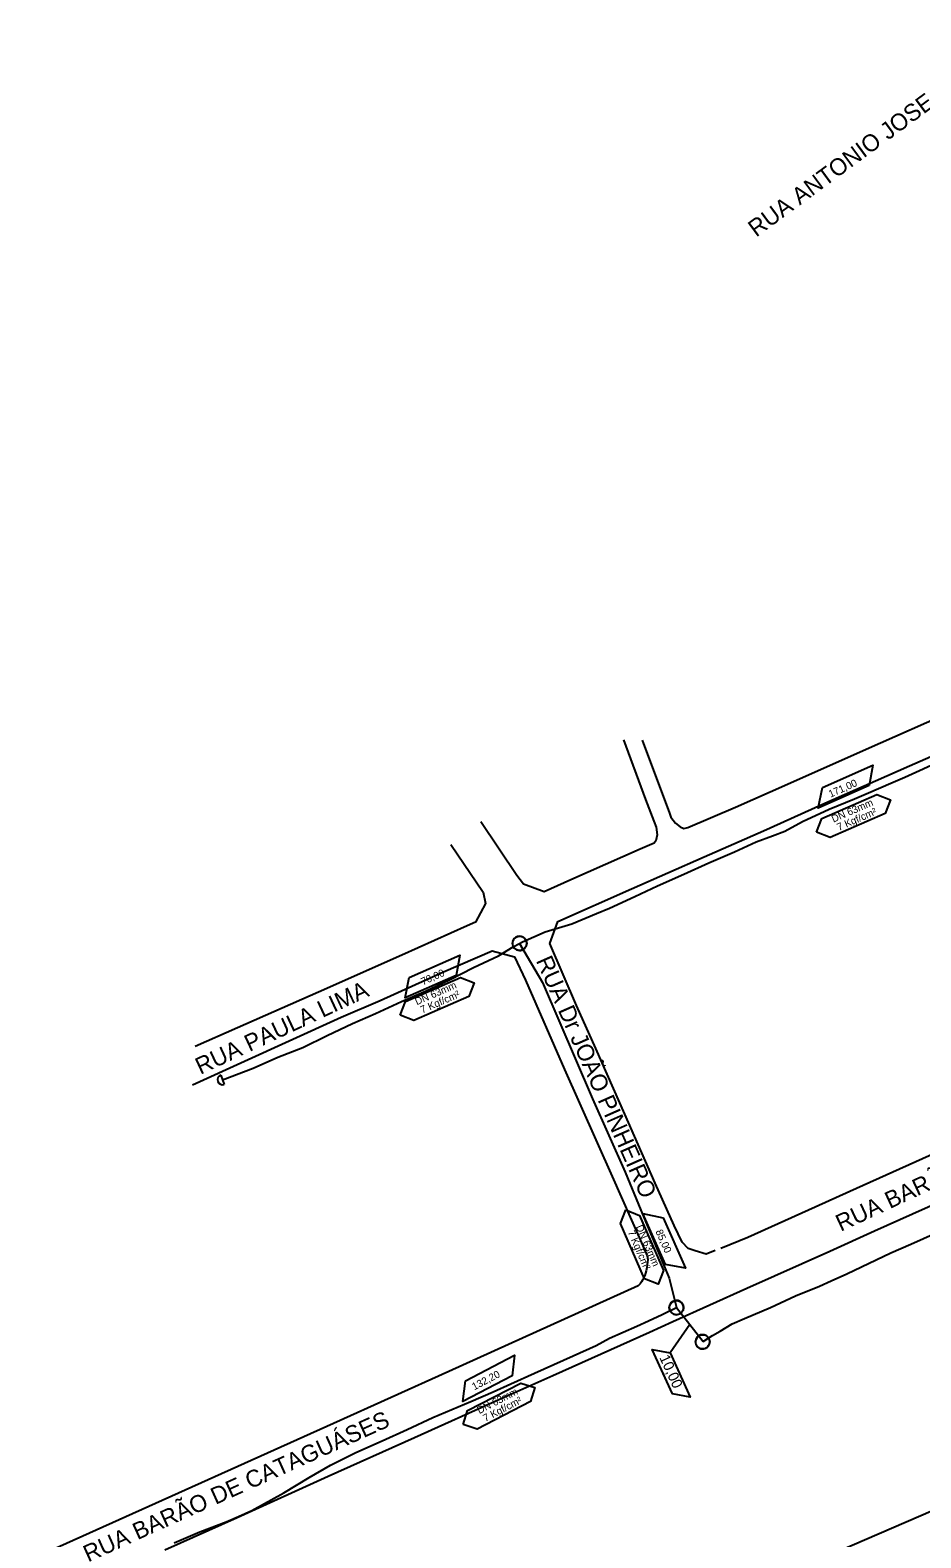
# Model space of a CAD drawing. Extents: x 656692 to 673945, y 7585994 to 7599066.
# Drawn here: x 668966 to 669345, y 7595459 to 7596100 of the extents above; entities that cross this region are included whole.
import ezdxf

# ---------------------------------------------------------------- set-up
doc = ezdxf.new("R2010")
doc.units = 0
for name, color, linetype in [('LOGRADOURO', 7, 'Continuous'), ('LOGRADOURO_TEXTO', 7, 'Continuous'), ('SIMBOLO', 7, 'Continuous'), ('TEXTO', 7, 'Continuous'), ('TUBO_PEAD_GN_63', 7, 'Continuous')]:
    doc.layers.add(name, color=color, linetype=linetype)

# ---------------------------------------------------------------- blocks, each defined once
blk = doc.blocks.new('INTERLIGACAO_9')
at = {"layer": 'SIMBOLO'}
blk.add_circle((0, 0), 4.19, dxfattribs=at)
for start, end in [(0, 180), (180, 0)]:
    blk.add_arc((0, 0), 4.19, start, end, dxfattribs=at)

msp = doc.modelspace()

# ---------------------------------------------------------------- linework, layer by layer
at = {"layer": 'LOGRADOURO'}
for points in [[(669226.37, 7595798.07), (669237.91, 7595767.03), (669238.53, 7595765.35), (669240.44, 7595762.8), (669242.49, 7595761.29), (669244.07, 7595760.52), (669245.68, 7595760.96), (669266, 7595769.62), (669288.02, 7595779.33), (669321.54, 7595794.23), (669359.27, 7595810.97)], [(669218.34, 7595798.25), (669227.79, 7595772.9), (669231.27, 7595763.68), (669232.27, 7595761.09), (669232.62, 7595757.84), (669232.16, 7595755.33), (669231.42, 7595754.33), (669225.5, 7595751.8), (669196.03, 7595738.73), (669184.67, 7595733.68), (669175.97, 7595736.89), (669173.08, 7595740.61), (669157.8, 7595763.32)], [(669257.36, 7595581.13), (669253.48, 7595579.58), (669248.9, 7595581.03), (669245.88, 7595582.03), (669243.31, 7595584.72), (669239.97, 7595591.79), (669231.83, 7595609.78), (669218.9, 7595639.1), (669206.6, 7595667.01), (669198.48, 7595685.35), (669187.04, 7595711.69), (669190.42, 7595721.01), (669221.77, 7595734.86), (669252.64, 7595748.5), (669277.91, 7595759.54), (669302.68, 7595770.71), (669339.95, 7595787.1), (669358.98, 7595795.58)], [(669145.02, 7595753.77), (669158.78, 7595733.49), (669159.81, 7595728.66), (669155.47, 7595720.71), (669151.97, 7595719.15), (669124.15, 7595706.71), (669088.81, 7595690.95), (669054.41, 7595675.86), (669036.38, 7595667.86)], [(669035.24, 7595651.62), (669098.48, 7595680.38), (669115.07, 7595687.37), (669141.89, 7595699.6), (669162.61, 7595708.49), (669172.04, 7595706.05), (669176.71, 7595696.06), (669193.33, 7595658.15), (669213.54, 7595612.59), (669225.61, 7595585.46), (669228.39, 7595578.87), (669228.72, 7595577.33), (669228.33, 7595573.91), (669227.98, 7595572.56), (669227.38, 7595570.54), (669226.4, 7595568.52), (669226.05, 7595567.87), (669225.4, 7595566.99), (669224.68, 7595566.14), (669144.21, 7595529.78), (669095.2, 7595507.7), (668966.3, 7595449.79)], [(669370.63, 7595631.46), (669317.34, 7595607.55), (669296.96, 7595598.32), (669271.26, 7595586.67), (669259.69, 7595582.06)], [(669023.52, 7595453.96), (669054.3, 7595467.67), (669092.91, 7595485.32), (669129.62, 7595501.71), (669165.48, 7595517.89), (669188.43, 7595528.04), (669229.39, 7595546.42), (669239.36, 7595551.01), (669270.75, 7595565.14), (669306.11, 7595580.91), (669325.01, 7595589.52), (669363.93, 7595606.91)], [(669513.4, 7595541.61), (669493.55, 7595533.12), (669466.03, 7595520.98), (669438.14, 7595509.01), (669414.36, 7595498.64), (669366.71, 7595477.88), (669326.95, 7595460.72), (669304.07, 7595450.85)]]:
    msp.add_lwpolyline(points, dxfattribs=at)
at = {"layer": 'SIMBOLO'}
for points in [[(669300.34, 7595759.01), (669302.64, 7595764.83), (669326.07, 7595775), (669331.89, 7595772.7), (669329.59, 7595766.88), (669306.16, 7595756.72), (669300.34, 7595759.01)], [(669123.46, 7595681.2), (669125.76, 7595687.02), (669149.18, 7595697.19), (669155, 7595694.89), (669152.71, 7595689.07), (669129.28, 7595678.9), (669123.46, 7595681.2)], [(669219.4, 7595598.42), (669225.22, 7595596.12), (669235.38, 7595572.69), (669233.08, 7595566.87), (669227.26, 7595569.17), (669217.1, 7595592.6), (669219.4, 7595598.42)], [(669150.21, 7595507.19), (669152.1, 7595513.15), (669174.79, 7595524.87), (669180.75, 7595522.97), (669178.85, 7595517.01), (669156.17, 7595505.29), (669150.21, 7595507.19)]]:
    msp.add_lwpolyline(points, dxfattribs=at)
at = {"layer": 'TEXTO'}
msp.add_line((669246.54, 7595549.72), (669238.19, 7595537.64), dxfattribs=at)
for points in [[(669302.87, 7595777.88), (669324.36, 7595787.4), (669322.76, 7595778.78), (669301.14, 7595769.21), (669302.87, 7595777.88)], [(669127.37, 7595697.21), (669148.86, 7595706.73), (669147.27, 7595698.11), (669125.65, 7595688.53), (669127.37, 7595697.21)], [(669127.37, 7595697.21), (669148.86, 7595706.73), (669147.27, 7595698.11), (669125.65, 7595688.54), (669127.37, 7595697.21)], [(669235.26, 7595595.12), (669244.77, 7595573.62), (669236.16, 7595575.22), (669226.59, 7595596.85), (669235.26, 7595595.12)], [(669238.18, 7595537.64), (669246.7, 7595518.9), (669239.14, 7595520.22), (669230.56, 7595539.08), (669238.18, 7595537.64)], [(669151.25, 7595525.75), (669172.05, 7595536.69), (669171.04, 7595527.99), (669150.11, 7595516.98), (669151.25, 7595525.75)], [(669151.25, 7595525.75), (669172.05, 7595536.69), (669171.04, 7595527.99), (669150.11, 7595516.98), (669151.25, 7595525.75)]]:
    msp.add_lwpolyline(points, dxfattribs=at)
at = {"layer": 'TUBO_PEAD_GN_63'}
for p, q in [((669047.3, 7595655.76), (669048.75, 7595651.73)), ((669240.88, 7595556.93), (669252.21, 7595542.5))]:
    msp.add_line(p, q, dxfattribs=at)
for points in [[(669174.24, 7595711.72), (669175.42, 7595712.38), (669185.14, 7595716.67), (669196.42, 7595719.95), (669206.98, 7595724.39), (669212.43, 7595726.73), (669223.13, 7595731.62), (669232.84, 7595736.1), (669244.08, 7595741.07), (669254.6, 7595745.87), (669265.49, 7595750.54), (669274.73, 7595754.86), (669281.68, 7595757.48), (669286.95, 7595759.42), (669294.42, 7595763.45), (669305.81, 7595768.75), (669316.58, 7595773.12), (669322.42, 7595775.7), (669331.95, 7595779.8), (669337.9, 7595782.4), (669353.72, 7595789.54)], [(669048.03, 7595653.75), (669061.05, 7595658.67), (669071.54, 7595663.39), (669082.18, 7595667.49), (669092.47, 7595672.5), (669103.26, 7595677.7), (669113.06, 7595681.9), (669124.09, 7595686.95), (669134.28, 7595691.33), (669144.42, 7595696.23), (669154.66, 7595701.52), (669165.33, 7595706.4), (669171.56, 7595710.22), (669174.24, 7595711.72)], [(669174.24, 7595711.72), (669183.97, 7595695.11), (669205.24, 7595645.67), (669219.09, 7595614.46), (669225.79, 7595598.32), (669237.85, 7595569.39), (669240.88, 7595556.93)], [(669252.21, 7595542.5), (669256.23, 7595545.07), (669259.48, 7595546.9), (669264.51, 7595549.98), (669269.75, 7595552.31), (669280.84, 7595556.99), (669291.53, 7595561.9), (669301.68, 7595566.03), (669306.66, 7595568.24), (669313.3, 7595571.34), (669331.97, 7595580.16), (669340.44, 7595583.88), (669351.19, 7595588.66)], [(669027.52, 7595456.94), (669038.38, 7595461.65), (669049.51, 7595465.89), (669054.8, 7595468.09), (669060.53, 7595470.76), (669074.09, 7595478.26), (669084.83, 7595484.77), (669093.94, 7595490.02), (669104.71, 7595495.28), (669115.88, 7595500.3), (669126.43, 7595505.11), (669137.4, 7595510.21), (669153.59, 7595517.07), (669163.01, 7595521.2), (669170.45, 7595524.56), (669180.6, 7595529.13), (669197.03, 7595536.49), (669206.75, 7595540.83), (669212.45, 7595543.94), (669223.99, 7595549.03), (669229.07, 7595551.24), (669234.81, 7595553.97), (669240.88, 7595556.93)]]:
    msp.add_lwpolyline(points, dxfattribs=at)
msp.add_arc((669048.03, 7595653.75), 2.14, 109.75735, 289.75735, dxfattribs=at)

# ---------------------------------------------------------------- block references
at = {"layer": 'SIMBOLO', "xscale": 0.7229249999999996, "yscale": 0.7229249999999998, "rotation": 166.312122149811}
for p in [(669174.24, 7595711.72), (669174.24, 7595711.72), (669174.24, 7595711.72), (669240.88, 7595556.93), (669252, 7595542.38)]:
    msp.add_blockref('INTERLIGACAO_9', p, dxfattribs=at)

# ---------------------------------------------------------------- texts
at = {"layer": 'LOGRADOURO_TEXTO'}
for s, rotation, p in [('RUA ANTONIO JOSE MARTINS', 36.35798, (669274.74, 7596011.61)), ('RUA Dr JOÃO PINHEIRO ', 293.90694, (669181.06, 7595704.42)), ('RUA PAULA LIMA', 25, (669038.6, 7595655.79)), ('RUA BARÃO DE CATAGUÁSES', 24.91823, (669310.67, 7595589.1)), ('RUA BARÃO DE CATAGUÁSES', 24.30453, (668990.93, 7595448.6))]:
    msp.add_text(s, height=7.2, rotation=rotation, dxfattribs=at).set_placement(p)
at = {"layer": 'TEXTO'}
for s, height, rotation, p in [('171,00', 3.113, 23.88831, (669306.33, 7595773.61)), ('DN 63mm', 3.113, 23.4657, (669307.58, 7595763)), ('7 Kgf/cm²', 3.113, 23.4657, (669309.89, 7595759.5)), ('70,00', 3.113, 23.88831, (669133.18, 7595693.86)), ('DN 63mm', 3.113, 23.4657, (669130.59, 7595685.39)), ('7 Kgf/cm²', 3.113, 23.4657, (669132.9, 7595681.89)), ('7 Kgf/cm²', 3.113, 293.43286, (669220.09, 7595588.98)), ('DN 63mm', 3.113, 293.43286, (669223.59, 7595591.28)), ('85,00', 3.113, 293.85547, (669231.91, 7595589.31)), ('10,00', 4.447, 294.43841, (669233.54, 7595535.7)), ('132,20', 3.113, 27.75521, (669154.99, 7595521.72)), ('DN 63mm', 3.113, 27.3326, (669157.16, 7595511.65)), ('7 Kgf/cm²', 3.113, 27.3326, (669159.7, 7595508.32))]:
    msp.add_text(s, height=height, rotation=rotation, dxfattribs=at).set_placement(p)

doc.saveas('drawing.dxf')
